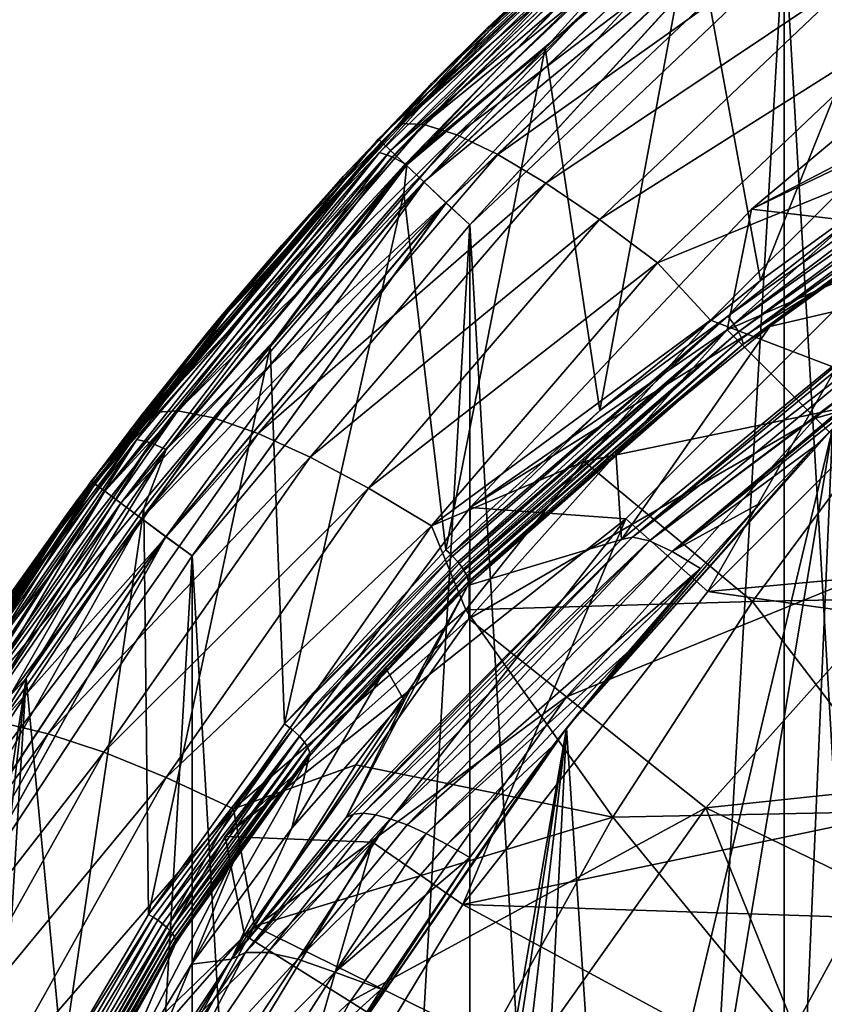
# Model space of a CAD drawing. Header units: metres. Extents: x -24 to 24, y -238 to 25.
# Tile 444 of 477: x -20.11 to -14.98, y 11.29 to 17.57. Entities that reach past the tile are written whole.
import ezdxf

# ---------------------------------------------------------------- set-up
doc = ezdxf.new("R2010")
doc.units = ezdxf.units.M
doc.layers.add('solid_10441023_001', color=7, linetype='CONTINUOUS')

msp = doc.modelspace()

# ---------------------------------------------------------------- linework, layer by layer
at = {"layer": 'solid_10441023_001'}
for points in [[(-15.815245, 18.263397, 55.216362), (-13.818871, 19.833706, 55.948608), (-15.383565, 15.909927, 54.118919)], [(-13.818871, 19.833706, 55.948608), (-14.324972, 16.680037, 54.478027), (-15.383565, 15.909927, 54.118919)], [(-13.021141, 19.802523, 43.900002), (-15.232268, 18.156761, 43.900002), (-13.021141, -19.802523, 43.900002)], [(-15.232268, -18.156761, -103.199997), (-15.232268, 18.156761, -103.199997), (-13.021141, 19.802523, -103.199997)], [(-13.021141, -19.802523, -103.199997), (-15.232268, -18.156761, -103.199997), (-13.021141, 19.802523, -103.199997)], [(-17.820654, 16.81292, -102.400002), (-17.820654, 16.81292, 43.099998), (-15.748297, 18.768089, 43.099998)], [(-15.730913, 18.747374, 43.306248), (-15.748297, 18.768089, 43.099998), (-17.820654, 16.81292, 43.099998)], [(-15.748297, 18.768089, -102.400002), (-17.820654, 16.81292, -102.400002), (-15.748297, 18.768089, 43.099998)], [(-17.800827, 16.794214, -102.607056), (-17.820654, 16.81292, -102.400002), (-15.748297, 18.768089, -102.400002)], [(-17.800983, 16.794363, 43.306248), (-15.730913, 18.747374, 43.306248), (-17.820654, 16.81292, 43.099998)], [(-15.679605, 18.686226, 43.499454), (-15.730913, 18.747374, 43.306248), (-17.800983, 16.794363, 43.306248)], [(-15.730775, 18.747208, -102.607056), (-17.800827, 16.794214, -102.607056), (-15.748297, 18.768089, -102.400002)], [(-17.742619, 16.739298, -102.800179), (-17.800827, 16.794214, -102.607056), (-15.730775, 18.747208, -102.607056)], [(-15.679336, 18.685904, -102.800179), (-17.742619, 16.739298, -102.800179), (-15.730775, 18.747208, -102.607056)], [(-17.742924, 16.739584, 43.499454), (-15.679605, 18.686226, 43.499454), (-17.800983, 16.794363, 43.306248)], [(-15.597873, 18.58882, 43.66539), (-15.679605, 18.686226, 43.499454), (-17.742924, 16.739584, 43.499454)], [(-17.650005, 16.65192, -102.965981), (-17.742619, 16.739298, -102.800179), (-15.679336, 18.685904, -102.800179)], [(-15.597491, 18.588367, -102.965981), (-17.650005, 16.65192, -102.965981), (-15.679336, 18.685904, -102.800179)], [(-15.918024, 18.593761, 67.254555), (-17.480612, 17.166193, 67.200172), (-17.68478, 16.911398, 67.712059)], [(-15.918024, 18.593761, 67.254555), (-17.68478, 16.911398, 67.712059), (-15.778736, 18.573179, 67.771088)], [(-15.918024, 18.593761, 67.254555), (-16.468525, 18.139395, 66.969887), (-17.480612, 17.166193, 67.200172)], [(-17.650434, 16.652327, 43.66539), (-15.597873, 18.58882, 43.66539), (-17.742924, 16.739584, 43.499454)], [(-17.68478, 16.911398, 67.712059), (-17.530777, 16.905394, 68.22477), (-15.778736, 18.573179, 67.771088)], [(-15.491298, 18.461809, 43.792717), (-15.597873, 18.58882, 43.66539), (-17.650434, 16.652327, 43.66539)], [(-17.529308, 16.53805, -103.093132), (-17.650005, 16.65192, -102.965981), (-15.597491, 18.588367, -102.965981)], [(-15.778736, 18.573179, 67.771088), (-17.530777, 16.905394, 68.22477), (-15.588218, 18.486603, 68.26387)], [(-15.490831, 18.461254, -103.093132), (-17.529308, 16.53805, -103.093132), (-15.597491, 18.588367, -102.965981)], [(-17.530777, 16.905394, 68.22477), (-17.320013, 16.838633, 68.712364), (-15.588218, 18.486603, 68.26387)], [(-15.588218, 18.486603, 68.26387), (-17.320013, 16.838633, 68.712364), (-15.351481, 18.336309, 68.719933)], [(-17.813915, 16.727669, 54.655491), (-17.02866, 17.597118, 55.176968), (-16.075886, 18.413877, 55.441784)], [(-17.813915, 16.727669, 54.655491), (-16.075886, 18.413877, 55.441784), (-17.731581, 16.698126, 54.554108)], [(-16.075886, 18.413877, 55.441784), (-16.000864, 18.377243, 55.337093), (-17.731581, 16.698126, 54.554108)], [(-17.529837, 16.538548, 43.792717), (-15.491298, 18.461809, 43.792717), (-17.650434, 16.652327, 43.66539)], [(-15.367159, 18.313868, 43.872742), (-15.491298, 18.461809, 43.792717), (-17.529837, 16.538548, 43.792717)], [(-17.388773, 16.405462, -103.172958), (-17.529308, 16.53805, -103.093132), (-15.490831, 18.461254, -103.093132)], [(-15.366639, 18.313248, -103.172958), (-17.388773, 16.405462, -103.172958), (-15.490831, 18.461254, -103.093132)], [(-16.468525, 18.139395, 66.969887), (-16.166582, 18.40901, 55.660763), (-17.1271, 17.518917, 55.254177)], [(-17.02866, 17.597118, 55.176968), (-17.1271, 17.518917, 55.254177), (-16.166582, 18.40901, 55.660763)], [(-17.731581, 16.698126, 54.554108), (-16.000864, 18.377243, 55.337093), (-17.639585, 16.647421, 54.478786)], [(-16.000864, 18.377243, 55.337093), (-15.917044, 18.318613, 55.258076), (-17.639585, 16.647421, 54.478786)], [(-17.639585, 16.647421, 54.478786), (-15.917044, 18.318613, 55.258076), (-16.757257, 17.392523, 54.810268)], [(-17.389362, 16.406017, 43.872742), (-15.367159, 18.313868, 43.872742), (-17.529837, 16.538548, 43.792717)], [(-17.389362, 16.406017, 43.872742), (-17.23736, 16.265406, 43.900002), (-15.367159, 18.313868, 43.872742)], [(-15.366639, 18.313248, -103.172958), (-17.23736, 16.265406, -103.199997), (-17.388773, 16.405462, -103.172958)], [(-17.320013, 16.838633, 68.712364), (-17.058037, 16.71287, 69.16201), (-15.351481, 18.336309, 68.719933)], [(-15.367159, 18.313868, 43.872742), (-17.23736, 16.265406, 43.900002), (-15.232268, 18.156761, 43.900002)], [(-15.366639, 18.313248, -103.172958), (-15.232268, 18.156761, -103.199997), (-17.23736, 16.265406, -103.199997)], [(-15.351481, 18.336309, 68.719933), (-17.058037, 16.71287, 69.16201), (-15.074759, 18.126255, 69.127274)], [(-15.917044, 18.318613, 55.258076), (-15.815245, 18.263397, 55.216362), (-16.757257, 17.392523, 54.810268)], [(-16.757257, 17.392523, 54.810268), (-15.815245, 18.263397, 55.216362), (-16.407341, 15.080591, 53.732197)], [(-15.815245, 18.263397, 55.216362), (-15.383565, 15.909927, 54.118919), (-16.407341, 15.080591, 53.732197)], [(-15.232268, 18.156761, 43.900002), (-17.23736, 16.265406, 43.900002), (-15.232268, -18.156761, 43.900002)], [(-17.23736, -16.265406, -103.199997), (-17.23736, 16.265406, -103.199997), (-15.232268, 18.156761, -103.199997)], [(-15.232268, -18.156761, -103.199997), (-17.23736, -16.265406, -103.199997), (-15.232268, 18.156761, -103.199997)], [(-15.232268, 18.156761, 43.900002), (-15.232268, -18.156761, 43.900002), (-13.021141, -19.802523, 43.900002)], [(-17.480612, 17.166193, 67.200172), (-16.468525, 18.139395, 66.969887), (-17.1271, 17.518917, 55.254177)], [(-17.058037, 16.71287, 69.16201), (-16.751745, 16.531414, 69.561867), (-15.074759, 18.126255, 69.127274)], [(-15.074759, 18.126255, 69.127274), (-16.751745, 16.531414, 69.561867), (-14.765334, 17.861969, 69.475174)], [(-12.327032, 17.858728, 44.299999), (-15.440421, 16.365923, 44.299999), (-13.436006, 18.047819, 44.299999)], [(-13.751258, 17.243532, 47.532578), (-13.436006, 18.047819, 44.299999), (-15.440421, 16.365923, 44.299999)], [(-16.751745, 16.531414, 69.561867), (-16.409201, 16.299046, 69.901413), (-14.765334, 17.861969, 69.475174)], [(-14.765334, 17.861969, 69.475174), (-16.409201, 16.299046, 69.901413), (-14.43135, 17.550406, 69.754471)], [(-12.327032, 17.858728, 44.299999), (-14.389836, 16.242613, 44.299999), (-15.440421, 16.365923, 44.299999)], [(-17.02866, 17.597118, 55.176968), (-18.78826, 15.698221, 54.2915), (-17.1271, 17.518917, 55.254177)], [(-17.813915, 16.727669, 54.655491), (-18.78826, 15.698221, 54.2915), (-17.02866, 17.597118, 55.176968)], [(-16.409201, 16.299046, 69.901413), (-16.039413, 16.021877, 70.171715), (-14.43135, 17.550406, 69.754471)], [(-14.43135, 17.550406, 69.754471), (-16.039413, 16.021877, 70.171715), (-14.847742, 16.50972, 70.146294)], [(-18.78826, 15.698221, 54.2915), (-18.044304, 16.57266, 54.82193), (-17.1271, 17.518917, 55.254177)], [(-17.480612, 17.166193, 67.200172), (-17.1271, 17.518917, 55.254177), (-18.044304, 16.57266, 54.82193)], [(-17.65716, 16.466307, 54.378365), (-16.757257, 17.392523, 54.810268), (-17.390879, 14.192487, 53.318066)], [(-17.639585, 16.647421, 54.478786), (-16.757257, 17.392523, 54.810268), (-17.65716, 16.466307, 54.378365)], [(-16.757257, 17.392523, 54.810268), (-16.407341, 15.080591, 53.732197), (-17.390879, 14.192487, 53.318066)], [(-15.595456, 15.595456, 47.532578), (-13.751258, 17.243532, 47.532578), (-15.440421, 16.365923, 44.299999)], [(-13.254932, 16.621159, 50.707111), (-13.751258, 17.243532, 47.532578), (-15.595456, 15.595456, 47.532578)], [(-18.437105, 16.134533, 67.444313), (-17.480612, 17.166193, 67.200172), (-18.044304, 16.57266, 54.82193)], [(-17.68478, 16.911398, 67.712059), (-17.480612, 17.166193, 67.200172), (-18.437105, 16.134533, 67.444313)], [(-13.675806, 17.046766, 54.657784), (-15.591973, 15.683715, 54.020756), (-14.324972, 16.680037, 54.478027)], [(-15.552412, 15.631379, 54.025249), (-15.591973, 15.683715, 54.020756), (-13.675806, 17.046766, 54.657784)], [(-13.641173, 16.991053, 54.662338), (-15.552412, 15.631379, 54.025249), (-13.675806, 17.046766, 54.657784)], [(-15.523048, 15.583546, 54.047863), (-15.552412, 15.631379, 54.025249), (-13.641173, 16.991053, 54.662338)], [(-13.615774, 16.941101, 54.685173), (-15.523048, 15.583546, 54.047863), (-13.641173, 16.991053, 54.662338)], [(-17.68478, 16.911398, 67.712059), (-18.437105, 16.134533, 67.444313), (-19.334446, 15.047565, 67.701576)], [(-17.68478, 16.911398, 67.712059), (-19.334446, 15.047565, 67.701576), (-19.267149, 15.068878, 68.212852)], [(-17.68478, 16.911398, 67.712059), (-19.267149, 15.068878, 68.212852), (-17.530777, 16.905394, 68.22477)], [(-19.267149, 15.068878, 68.212852), (-19.100252, 15.078667, 68.721451), (-17.530777, 16.905394, 68.22477)], [(-17.530777, 16.905394, 68.22477), (-19.100252, 15.078667, 68.721451), (-17.320013, 16.838633, 68.712364)], [(-15.502773, 15.540415, 54.08514), (-15.523048, 15.583546, 54.047863), (-13.615774, 16.941101, 54.685173)], [(-13.598578, 16.896948, 54.722794), (-15.502773, 15.540415, 54.08514), (-13.615774, 16.941101, 54.685173)], [(-13.598578, 16.896948, 54.722794), (-15.493869, 15.503945, 54.139099), (-15.502773, 15.540415, 54.08514)], [(-13.598578, 16.896948, 54.722794), (-13.591621, 16.86079, 54.777252), (-15.493869, 15.503945, 54.139099)], [(-19.100252, 15.078667, 68.721451), (-18.871681, 15.033383, 69.203461), (-17.320013, 16.838633, 68.712364)], [(-17.320013, 16.838633, 68.712364), (-18.871681, 15.033383, 69.203461), (-17.058037, 16.71287, 69.16201)], [(-15.323525, 15.617579, 54.269733), (-15.493869, 15.503945, 54.139099), (-13.591621, 16.86079, 54.777252)], [(-14.30877, 16.36203, 54.61972), (-15.323525, 15.617579, 54.269733), (-13.591621, 16.86079, 54.777252)], [(-19.652018, 14.630385, -102.400002), (-19.652018, 14.630385, 43.099998), (-17.820654, 16.81292, 43.099998)], [(-17.800983, 16.794363, 43.306248), (-17.820654, 16.81292, 43.099998), (-19.652018, 14.630385, 43.099998)], [(-17.820654, 16.81292, -102.400002), (-19.652018, 14.630385, -102.400002), (-17.820654, 16.81292, 43.099998)], [(-19.630154, 14.614107, -102.607056), (-19.652018, 14.630385, -102.400002), (-17.820654, 16.81292, -102.400002)], [(-19.630327, 14.614237, 43.306248), (-17.800983, 16.794363, 43.306248), (-19.652018, 14.630385, 43.099998)], [(-17.742924, 16.739584, 43.499454), (-17.800983, 16.794363, 43.306248), (-19.630327, 14.614237, 43.306248)], [(-17.800827, 16.794214, -102.607056), (-19.630154, 14.614107, -102.607056), (-17.820654, 16.81292, -102.400002)], [(-19.565964, 14.566319, -102.800179), (-19.630154, 14.614107, -102.607056), (-17.800827, 16.794214, -102.607056)], [(-17.742619, 16.739298, -102.800179), (-19.565964, 14.566319, -102.800179), (-17.800827, 16.794214, -102.607056)], [(-19.566299, 14.566569, 43.499454), (-17.742924, 16.739584, 43.499454), (-19.630327, 14.614237, 43.306248)], [(-17.650434, 16.652327, 43.66539), (-17.742924, 16.739584, 43.499454), (-19.566299, 14.566569, 43.499454)], [(-19.463831, 14.490286, -102.965981), (-19.565964, 14.566319, -102.800179), (-17.742619, 16.739298, -102.800179)], [(-17.650005, 16.65192, -102.965981), (-19.463831, 14.490286, -102.965981), (-17.742619, 16.739298, -102.800179)], [(-19.361261, 14.895913, 53.801331), (-18.78826, 15.698221, 54.2915), (-17.813915, 16.727669, 54.655491)], [(-19.361261, 14.895913, 53.801331), (-17.813915, 16.727669, 54.655491), (-19.272596, 14.873861, 53.703442)], [(-17.813915, 16.727669, 54.655491), (-17.731581, 16.698126, 54.554108), (-19.272596, 14.873861, 53.703442)], [(-18.871681, 15.033383, 69.203461), (-18.58745, 14.934219, 69.646187), (-17.058037, 16.71287, 69.16201)], [(-17.058037, 16.71287, 69.16201), (-18.58745, 14.934219, 69.646187), (-16.751745, 16.531414, 69.561867)], [(-19.464306, 14.49064, 43.66539), (-17.650434, 16.652327, 43.66539), (-19.566299, 14.566569, 43.499454)], [(-17.529837, 16.538548, 43.792717), (-17.650434, 16.652327, 43.66539), (-19.464306, 14.49064, 43.66539)], [(-19.330732, 14.391197, -103.093132), (-19.463831, 14.490286, -102.965981), (-17.650005, 16.65192, -102.965981)], [(-17.529308, 16.53805, -103.093132), (-19.330732, 14.391197, -103.093132), (-17.650005, 16.65192, -102.965981)], [(-19.272596, 14.873861, 53.703442), (-17.731581, 16.698126, 54.554108), (-19.173531, 14.831524, 53.632019)], [(-17.731581, 16.698126, 54.554108), (-17.639585, 16.647421, 54.478786), (-19.173531, 14.831524, 53.632019)], [(-19.173531, 14.831524, 53.632019), (-17.639585, 16.647421, 54.478786), (-18.511276, 15.486526, 53.921486)], [(-17.639585, 16.647421, 54.478786), (-17.65716, 16.466307, 54.378365), (-18.511276, 15.486526, 53.921486)], [(-15.591973, 15.683715, 54.020756), (-15.383565, 15.909927, 54.118919), (-14.324972, 16.680037, 54.478027)], [(-15.032568, 15.032568, 50.707111), (-13.254932, 16.621159, 50.707111), (-15.595456, 15.595456, 47.532578)], [(-15.032568, 15.032568, 50.707111), (-12.545953, 15.732128, 53.776043), (-13.254932, 16.621159, 50.707111)], [(-19.331314, 14.39163, 43.792717), (-17.529837, 16.538548, 43.792717), (-19.464306, 14.49064, 43.66539)], [(-17.389362, 16.406017, 43.872742), (-17.529837, 16.538548, 43.792717), (-19.331314, 14.39163, 43.792717)], [(-19.175755, 14.27582, -103.172958), (-19.330732, 14.391197, -103.093132), (-17.529308, 16.53805, -103.093132)], [(-17.388773, 16.405462, -103.172958), (-19.175755, 14.27582, -103.172958), (-17.529308, 16.53805, -103.093132)], [(-18.437105, 16.134533, 67.444313), (-18.044304, 16.57266, 54.82193), (-18.825035, 15.680181, 54.414261)], [(-18.78826, 15.698221, 54.2915), (-18.825035, 15.680181, 54.414261), (-18.044304, 16.57266, 54.82193)], [(-18.58745, 14.934219, 69.646187), (-18.255041, 14.783786, 70.037971), (-16.751745, 16.531414, 69.561867)], [(-16.751745, 16.531414, 69.561867), (-18.255041, 14.783786, 70.037971), (-16.409201, 16.299046, 69.901413)], [(-18.511276, 15.486526, 53.921486), (-17.65716, 16.466307, 54.378365), (-18.418835, 13.083087, 52.800743)], [(-17.65716, 16.466307, 54.378365), (-17.390879, 14.192487, 53.318066), (-18.418835, 13.083087, 52.800743)], [(-16.039413, 16.021877, 70.171715), (-15.700906, 15.65654, 70.379433), (-14.847742, 16.50972, 70.146294)], [(-14.847742, 16.50972, 70.146294), (-15.700906, 15.65654, 70.379433), (-14.45276, 15.181903, 70.657684)], [(-19.176403, 14.276303, 43.872742), (-17.389362, 16.406017, 43.872742), (-19.331314, 14.39163, 43.792717)], [(-19.176403, 14.276303, 43.872742), (-19.009293, 14.154038, 43.900002), (-17.389362, 16.406017, 43.872742)], [(-17.388773, 16.405462, -103.172958), (-19.009293, 14.154038, -103.199997), (-19.175755, 14.27582, -103.172958)], [(-17.389362, 16.406017, 43.872742), (-19.009293, 14.154038, 43.900002), (-17.23736, 16.265406, 43.900002)], [(-17.388773, 16.405462, -103.172958), (-17.23736, 16.265406, -103.199997), (-19.009293, 14.154038, -103.199997)], [(-14.389836, 16.242613, 44.299999), (-17.236038, 14.462675, 44.299999), (-15.440421, 16.365923, 44.299999)], [(-15.595456, 15.595456, 47.532578), (-15.440421, 16.365923, 44.299999), (-17.236038, 14.462675, 44.299999)], [(-14.331697, 15.849142, 66.158562), (-15.323525, 15.617579, 54.269733), (-14.30877, 16.36203, 54.61972)], [(-18.255041, 14.783786, 70.037971), (-17.883204, 14.586041, 70.368523), (-16.409201, 16.299046, 69.901413)], [(-16.409201, 16.299046, 69.901413), (-17.883204, 14.586041, 70.368523), (-16.039413, 16.021877, 70.171715)], [(-17.23736, 16.265406, 43.900002), (-19.009293, 14.154038, 43.900002), (-17.23736, -16.265406, 43.900002)], [(-19.009293, -14.154038, -103.199997), (-19.009293, 14.154038, -103.199997), (-17.23736, 16.265406, -103.199997)], [(-17.23736, -16.265406, -103.199997), (-19.009293, -14.154038, -103.199997), (-17.23736, 16.265406, -103.199997)], [(-17.23736, 16.265406, 43.900002), (-17.23736, -16.265406, 43.900002), (-15.232268, -18.156761, 43.900002)], [(-14.389836, 16.242613, 44.299999), (-16.242767, 14.38966, 44.299999), (-17.236038, 14.462675, 44.299999)], [(-15.718806, 13.925477, 45), (-16.242767, 14.38966, 44.299999), (-14.389836, 16.242613, 44.299999)], [(-15.718806, 13.925477, 45), (-14.389836, 16.242613, 44.299999), (-13.925648, 15.718657, 45)], [(-19.334446, 15.047565, 67.701576), (-18.437105, 16.134533, 67.444313), (-18.914577, 15.572051, 54.364868)], [(-18.437105, 16.134533, 67.444313), (-18.825035, 15.680181, 54.414261), (-18.914577, 15.572051, 54.364868)], [(-17.883204, 14.586041, 70.368523), (-17.481724, 14.346191, 70.62912), (-16.039413, 16.021877, 70.171715)], [(-16.039413, 16.021877, 70.171715), (-17.481724, 14.346191, 70.62912), (-15.700906, 15.65654, 70.379433)], [(-15.591973, 15.683715, 54.020756), (-16.407341, 15.080591, 53.732197), (-15.383565, 15.909927, 54.118919)], [(-14.331697, 15.849142, 66.158562), (-16.270002, 14.258893, 66.541168), (-15.323525, 15.617579, 54.269733)], [(-16.198709, 14.273281, 66.88678), (-16.270002, 14.258893, 66.541168), (-14.331697, 15.849142, 66.158562)], [(-14.273926, 15.853492, 66.467285), (-14.190636, 15.82442, 66.780022), (-16.198709, 14.273281, 66.88678)], [(-14.273926, 15.853492, 66.467285), (-16.198709, 14.273281, 66.88678), (-14.331697, 15.849142, 66.158562)], [(-14.190636, 15.82442, 66.780022), (-16.090761, 14.24872, 67.236649), (-16.198709, 14.273281, 66.88678)], [(-14.190636, 15.82442, 66.780022), (-14.078736, 15.762043, 67.087463), (-16.090761, 14.24872, 67.236649)], [(-16.090761, 14.24872, 67.236649), (-14.078736, 15.762043, 67.087463), (-14.148461, 15.699486, 67.121727)], [(-9.21632, 14.522382, 45), (-15.718806, 13.925477, 45), (-13.925648, 15.718657, 45)], [(-15.032568, 15.032568, 50.707111), (-14.228506, 14.228506, 53.776043), (-12.545953, 15.732128, 53.776043)], [(-18.78826, 15.698221, 54.2915), (-20.321945, 13.645717, 53.3344), (-20.15761, 13.925109, 53.595879)], [(-19.361261, 14.895913, 53.801331), (-20.321945, 13.645717, 53.3344), (-18.78826, 15.698221, 54.2915)], [(-18.78826, 15.698221, 54.2915), (-20.15761, 13.925109, 53.595879), (-18.825035, 15.680181, 54.414261)], [(-20.15761, 13.925109, 53.595879), (-18.914577, 15.572051, 54.364868), (-18.825035, 15.680181, 54.414261)], [(-17.481724, 14.346191, 70.62912), (-16.506861, 14.755158, 70.625748), (-15.700906, 15.65654, 70.379433)], [(-15.591973, 15.683715, 54.020756), (-17.346857, 14.151926, 53.30946), (-17.358412, 14.163689, 53.310329)], [(-15.591973, 15.683715, 54.020756), (-17.358412, 14.163689, 53.310329), (-16.407341, 15.080591, 53.732197)], [(-15.591973, 15.683715, 54.020756), (-17.313931, 14.114854, 53.31459), (-17.346857, 14.151926, 53.30946)], [(-15.552412, 15.631379, 54.025249), (-17.313931, 14.114854, 53.31459), (-15.591973, 15.683715, 54.020756)], [(-15.700906, 15.65654, 70.379433), (-16.506861, 14.755158, 70.625748), (-14.45276, 15.181903, 70.657684)], [(-16.090761, 14.24872, 67.236649), (-14.148461, 15.699486, 67.121727), (-15.946205, 14.181977, 67.578827)], [(-15.946205, 14.181977, 67.578827), (-14.148461, 15.699486, 67.121727), (-14.412189, 15.457736, 67.250069)], [(-15.552412, 15.631379, 54.025249), (-17.306036, 14.104964, 53.31797), (-17.313931, 14.114854, 53.31459)], [(-15.552412, 15.631379, 54.025249), (-17.289072, 14.081932, 53.329044), (-17.306036, 14.104964, 53.31797)], [(-15.552412, 15.631379, 54.025249), (-17.280481, 14.069132, 53.337093), (-17.289072, 14.081932, 53.329044)], [(-15.523048, 15.583546, 54.047863), (-17.280481, 14.069132, 53.337093), (-15.552412, 15.631379, 54.025249)], [(-15.523048, 15.583546, 54.047863), (-17.2747, 14.059978, 53.34367), (-17.280481, 14.069132, 53.337093)], [(-15.523048, 15.583546, 54.047863), (-17.2628, 14.039039, 53.361694), (-17.2747, 14.059978, 53.34367)], [(-15.523048, 15.583546, 54.047863), (-17.257105, 14.027291, 53.374023), (-17.2628, 14.039039, 53.361694)], [(-15.502773, 15.540415, 54.08514), (-17.257105, 14.027291, 53.374023), (-15.523048, 15.583546, 54.047863)], [(-17.243532, 13.751258, 47.532578), (-15.595456, 15.595456, 47.532578), (-17.236038, 14.462675, 44.299999)], [(-15.032568, 15.032568, 50.707111), (-15.595456, 15.595456, 47.532578), (-17.243532, 13.751258, 47.532578)], [(-15.323525, 15.617579, 54.269733), (-16.305283, 14.818269, 53.89397), (-15.493869, 15.503945, 54.139099)], [(-16.270002, 14.258893, 66.541168), (-16.305283, 14.818269, 53.89397), (-15.323525, 15.617579, 54.269733)], [(-20.15761, 13.925109, 53.595879), (-19.734287, 14.519224, 53.883938), (-18.914577, 15.572051, 54.364868)], [(-19.334446, 15.047565, 67.701576), (-18.914577, 15.572051, 54.364868), (-19.734287, 14.519224, 53.883938)], [(-15.502773, 15.540415, 54.08514), (-17.253708, 14.01925, 53.383595), (-17.257105, 14.027291, 53.374023)], [(-15.502773, 15.540415, 54.08514), (-17.246006, 13.9905, 53.427853), (-17.253708, 14.01925, 53.383595)], [(-15.502773, 15.540415, 54.08514), (-15.493869, 15.503945, 54.139099), (-17.246006, 13.9905, 53.427853)], [(-19.316133, 14.455158, 53.440552), (-18.511276, 15.486526, 53.921486), (-19.286741, 11.86544, 52.232944)], [(-19.173531, 14.831524, 53.632019), (-18.511276, 15.486526, 53.921486), (-19.316133, 14.455158, 53.440552)], [(-18.511276, 15.486526, 53.921486), (-18.418835, 13.083087, 52.800743), (-19.286741, 11.86544, 52.232944)], [(-15.493869, 15.503945, 54.139099), (-17.250895, 13.96521, 53.492649), (-17.245644, 13.985887, 53.436932)], [(-16.305283, 14.818269, 53.89397), (-17.250895, 13.96521, 53.492649), (-15.493869, 15.503945, 54.139099)], [(-15.493869, 15.503945, 54.139099), (-17.245644, 13.985887, 53.436932), (-17.246006, 13.9905, 53.427853)], [(-15.946205, 14.181977, 67.578827), (-14.412189, 15.457736, 67.250069), (-14.704155, 15.180271, 67.390526)], [(-16.506861, 14.755158, 70.625748), (-15.433858, 13.863095, 71.038071), (-14.45276, 15.181903, 70.657684)], [(-15.946205, 14.181977, 67.578827), (-14.704155, 15.180271, 67.390526), (-15.027385, 14.860368, 67.545128)], [(-14.45276, 15.181903, 70.657684), (-15.433858, 13.863095, 71.038071), (-13.539456, 13.900998, 71.184502)], [(-15.027385, 14.860368, 67.545128), (-14.704155, 15.180271, 67.390526), (-14.924431, 14.963761, 56.700001)], [(-20.651705, 13.086217, 68.751976), (-20.473755, 13.112765, 69.25621), (-19.100252, 15.078667, 68.721451)], [(-19.267149, 15.068878, 68.212852), (-20.651705, 13.086217, 68.751976), (-19.100252, 15.078667, 68.721451)], [(-19.100252, 15.078667, 68.721451), (-20.473755, 13.112765, 69.25621), (-18.871681, 15.033383, 69.203461)], [(-16.407341, 15.080591, 53.732197), (-17.358412, 14.163689, 53.310329), (-17.390879, 14.192487, 53.318066)], [(-19.267149, 15.068878, 68.212852), (-19.808533, 14.417768, 67.850662), (-20.651705, 13.086217, 68.751976)], [(-20.473755, 13.112765, 69.25621), (-20.229856, 13.090312, 69.732277), (-18.871681, 15.033383, 69.203461)], [(-18.871681, 15.033383, 69.203461), (-20.229856, 13.090312, 69.732277), (-18.58745, 14.934219, 69.646187)], [(-19.267149, 15.068878, 68.212852), (-19.334446, 15.047565, 67.701576), (-19.808533, 14.417768, 67.850662)], [(-19.808533, 14.417768, 67.850662), (-19.334446, 15.047565, 67.701576), (-19.734287, 14.519224, 53.883938)], [(-16.621159, 13.254932, 50.707111), (-15.032568, 15.032568, 50.707111), (-17.243532, 13.751258, 47.532578)], [(-16.621159, 13.254932, 50.707111), (-14.228506, 14.228506, 53.776043), (-15.032568, 15.032568, 50.707111)], [(-16.620188, 13.054582, 56.700001), (-14.924431, 14.963761, 56.700001), (-16.351116, 8.989083, 56.700001)], [(-15.027385, 14.860368, 67.545128), (-14.924431, 14.963761, 56.700001), (-16.620188, 13.054582, 56.700001)], [(-14.924431, 14.963761, 56.700001), (-15.754403, 9.99807, 56.700001), (-16.351116, 8.989083, 56.700001)], [(-14.924431, 14.963761, 56.700001), (-15.095548, 10.967545, 56.700001), (-15.754403, 9.99807, 56.700001)], [(-14.924431, 14.963761, 56.700001), (-14.37709, 11.893777, 56.700001), (-15.095548, 10.967545, 56.700001)], [(-20.709023, 12.939507, 52.889042), (-20.321945, 13.645717, 53.3344), (-19.361261, 14.895913, 53.801331)], [(-20.709023, 12.939507, 52.889042), (-19.361261, 14.895913, 53.801331), (-20.614988, 12.925242, 52.794785)], [(-19.361261, 14.895913, 53.801331), (-19.272596, 14.873861, 53.703442), (-20.614988, 12.925242, 52.794785)], [(-20.229856, 13.090312, 69.732277), (-19.926432, 13.019447, 70.167633), (-18.58745, 14.934219, 69.646187)], [(-18.58745, 14.934219, 69.646187), (-19.926432, 13.019447, 70.167633), (-18.255041, 14.783786, 70.037971)], [(-20.614988, 12.925242, 52.794785), (-19.272596, 14.873861, 53.703442), (-20.509926, 12.891608, 52.727421)], [(-19.272596, 14.873861, 53.703442), (-19.173531, 14.831524, 53.632019), (-20.509926, 12.891608, 52.727421)], [(-20.509926, 12.891608, 52.727421), (-19.173531, 14.831524, 53.632019), (-20.068005, 13.374698, 52.936726)], [(-19.173531, 14.831524, 53.632019), (-19.316133, 14.455158, 53.440552), (-20.068005, 13.374698, 52.936726)], [(-15.385281, 14.489511, 67.716362), (-15.027385, 14.860368, 67.545128), (-16.620188, 13.054582, 56.700001)], [(-15.946205, 14.181977, 67.578827), (-15.027385, 14.860368, 67.545128), (-15.385281, 14.489511, 67.716362)], [(-19.926432, 13.019447, 70.167633), (-19.571466, 12.902036, 70.550835), (-18.255041, 14.783786, 70.037971)], [(-18.255041, 14.783786, 70.037971), (-19.571466, 12.902036, 70.550835), (-17.883204, 14.586041, 70.368523)], [(-16.270002, 14.258893, 66.541168), (-17.250895, 13.96521, 53.492649), (-16.305283, 14.818269, 53.89397)], [(-17.481724, 14.346191, 70.62912), (-17.262081, 13.808829, 70.884384), (-16.506861, 14.755158, 70.625748)], [(-16.506861, 14.755158, 70.625748), (-17.262081, 13.808829, 70.884384), (-15.433858, 13.863095, 71.038071)], [(-21.217623, 12.25, -102.400002), (-21.217623, 12.25, 43.099998), (-19.652018, 14.630385, 43.099998)], [(-19.630327, 14.614237, 43.306248), (-19.652018, 14.630385, 43.099998), (-21.217623, 12.25, 43.099998)], [(-19.652018, 14.630385, -102.400002), (-21.217623, 12.25, -102.400002), (-19.652018, 14.630385, 43.099998)], [(-21.194016, 12.23637, -102.607056), (-21.217623, 12.25, -102.400002), (-19.652018, 14.630385, -102.400002)], [(-21.194202, 12.236479, 43.306248), (-19.630327, 14.614237, 43.306248), (-21.217623, 12.25, 43.099998)], [(-19.566299, 14.566569, 43.499454), (-19.630327, 14.614237, 43.306248), (-21.194202, 12.236479, 43.306248)], [(-19.630154, 14.614107, -102.607056), (-21.194016, 12.23637, -102.607056), (-19.652018, 14.630385, -102.400002)], [(-21.124712, 12.196358, -102.800179), (-21.194016, 12.23637, -102.607056), (-19.630154, 14.614107, -102.607056)], [(-19.565964, 14.566319, -102.800179), (-21.124712, 12.196358, -102.800179), (-19.630154, 14.614107, -102.607056)], [(-19.571466, 12.902036, 70.550835), (-19.174301, 12.741168, 70.87178), (-17.883204, 14.586041, 70.368523)], [(-17.883204, 14.586041, 70.368523), (-19.174301, 12.741168, 70.87178), (-17.481724, 14.346191, 70.62912)], [(-21.125074, 12.196568, 43.499454), (-19.566299, 14.566569, 43.499454), (-21.194202, 12.236479, 43.306248)], [(-19.464306, 14.49064, 43.66539), (-19.566299, 14.566569, 43.499454), (-21.125074, 12.196568, 43.499454)], [(-21.014444, 12.132694, -102.965981), (-21.124712, 12.196358, -102.800179), (-19.565964, 14.566319, -102.800179)], [(-19.463831, 14.490286, -102.965981), (-21.014444, 12.132694, -102.965981), (-19.565964, 14.566319, -102.800179)], [(-19.808533, 14.417768, 67.850662), (-19.734287, 14.519224, 53.883938), (-20.499834, 13.416661, 53.380306)], [(-20.15761, 13.925109, 53.595879), (-20.499834, 13.416661, 53.380306), (-19.734287, 14.519224, 53.883938)], [(-9.21632, 14.522382, 45), (-10.963872, 13.252685, 45), (-15.718806, 13.925477, 45)], [(-21.014956, 12.132991, 43.66539), (-19.464306, 14.49064, 43.66539), (-21.125074, 12.196568, 43.499454)], [(-19.331314, 14.39163, 43.792717), (-19.464306, 14.49064, 43.66539), (-21.014956, 12.132991, 43.66539)], [(-20.870741, 12.049727, -103.093132), (-21.014444, 12.132694, -102.965981), (-19.463831, 14.490286, -102.965981)], [(-19.330732, 14.391197, -103.093132), (-20.870741, 12.049727, -103.093132), (-19.463831, 14.490286, -102.965981)], [(-20.068005, 13.374698, 52.936726), (-19.316133, 14.455158, 53.440552), (-19.834587, 10.933521, 51.798386)], [(-19.316133, 14.455158, 53.440552), (-19.286741, 11.86544, 52.232944), (-19.834587, 10.933521, 51.798386)], [(-16.242767, 14.38966, 44.299999), (-18.79851, 12.3639, 44.299999), (-17.236038, 14.462675, 44.299999)], [(-17.243532, 13.751258, 47.532578), (-17.236038, 14.462675, 44.299999), (-18.79851, 12.3639, 44.299999)], [(-15.766705, 14.073516, 67.900139), (-15.385281, 14.489511, 67.716362), (-16.620188, 13.054582, 56.700001)], [(-15.946205, 14.181977, 67.578827), (-15.385281, 14.489511, 67.716362), (-15.766705, 14.073516, 67.900139)], [(-21.084784, 12.475938, 68.378487), (-19.808533, 14.417768, 67.850662), (-20.169292, 13.908619, 67.971191)], [(-21.084784, 12.475938, 68.378487), (-20.651705, 13.086217, 68.751976), (-19.808533, 14.417768, 67.850662)], [(-20.871368, 12.050091, 43.792717), (-19.331314, 14.39163, 43.792717), (-21.014956, 12.132991, 43.66539)], [(-19.176403, 14.276303, 43.872742), (-19.331314, 14.39163, 43.792717), (-20.871368, 12.050091, 43.792717)], [(-20.703417, 11.953123, -103.172958), (-20.870741, 12.049727, -103.093132), (-19.330732, 14.391197, -103.093132)], [(-19.175755, 14.27582, -103.172958), (-20.703417, 11.953123, -103.172958), (-19.330732, 14.391197, -103.093132)], [(-20.169292, 13.908619, 67.971191), (-19.808533, 14.417768, 67.850662), (-20.499834, 13.416661, 53.380306)], [(-16.242767, 14.38966, 44.299999), (-17.858797, 12.326932, 44.299999), (-18.79851, 12.3639, 44.299999)], [(-17.282705, 11.929289, 45), (-17.858797, 12.326932, 44.299999), (-16.242767, 14.38966, 44.299999)], [(-17.282705, 11.929289, 45), (-16.242767, 14.38966, 44.299999), (-15.718806, 13.925477, 45)], [(-19.174301, 12.741168, 70.87178), (-18.74539, 12.541078, 71.122032), (-17.481724, 14.346191, 70.62912)], [(-17.481724, 14.346191, 70.62912), (-18.74539, 12.541078, 71.122032), (-17.262081, 13.808829, 70.884384)], [(-20.704117, 11.953527, 43.872742), (-19.176403, 14.276303, 43.872742), (-20.871368, 12.050091, 43.792717)], [(-20.704117, 11.953527, 43.872742), (-20.524097, 11.851219, 43.900002), (-19.176403, 14.276303, 43.872742)], [(-19.175755, 14.27582, -103.172958), (-20.524097, 11.851219, -103.199997), (-20.703417, 11.953123, -103.172958)], [(-19.176403, 14.276303, 43.872742), (-20.524097, 11.851219, 43.900002), (-19.009293, 14.154038, 43.900002)], [(-19.175755, 14.27582, -103.172958), (-19.009293, 14.154038, -103.199997), (-20.524097, 11.851219, -103.199997)], [(-16.270002, 14.258893, 66.541168), (-18.026072, 12.484126, 66.968109), (-17.250895, 13.96521, 53.492649)], [(-16.270002, 14.258893, 66.541168), (-17.980089, 12.505846, 67.201767), (-18.026072, 12.484126, 66.968109)], [(-16.198709, 14.273281, 66.88678), (-17.917524, 12.511977, 67.432632), (-17.980089, 12.505846, 67.201767)], [(-16.198709, 14.273281, 66.88678), (-17.980089, 12.505846, 67.201767), (-16.270002, 14.258893, 66.541168)], [(-16.198709, 14.273281, 66.88678), (-16.090761, 14.24872, 67.236649), (-17.917524, 12.511977, 67.432632)], [(-16.090761, 14.24872, 67.236649), (-17.838963, 12.50251, 67.65847), (-17.917524, 12.511977, 67.432632)], [(-16.090761, 14.24872, 67.236649), (-17.745144, 12.477534, 67.877144), (-17.838963, 12.50251, 67.65847)], [(-16.090761, 14.24872, 67.236649), (-15.946205, 14.181977, 67.578827), (-17.745144, 12.477534, 67.877144)], [(-16.621159, 13.254932, 50.707111), (-15.732128, 12.545953, 53.776043), (-14.228506, 14.228506, 53.776043)], [(-13.601912, 12.773042, 56.700001), (-14.228506, 14.228506, 53.776043), (-15.732128, 12.545953, 53.776043)], [(-19.009293, 14.154038, 43.900002), (-20.524097, 11.851219, 43.900002), (-19.009293, -14.154038, 43.900002)], [(-20.524097, -11.851219, -103.199997), (-20.524097, 11.851219, -103.199997), (-19.009293, 14.154038, -103.199997)], [(-19.009293, -14.154038, -103.199997), (-20.524097, -11.851219, -103.199997), (-19.009293, 14.154038, -103.199997)], [(-19.009293, 14.154038, 43.900002), (-19.009293, -14.154038, 43.900002), (-17.23736, -16.265406, 43.900002)], [(-18.418835, 13.083087, 52.800743), (-17.390879, 14.192487, 53.318066), (-17.358412, 14.163689, 53.310329)], [(-18.418835, 13.083087, 52.800743), (-17.358412, 14.163689, 53.310329), (-17.346857, 14.151926, 53.30946)], [(-18.367786, 13.044597, 52.794182), (-18.418835, 13.083087, 52.800743), (-17.346857, 14.151926, 53.30946)], [(-18.367786, 13.044597, 52.794182), (-17.346857, 14.151926, 53.30946), (-17.313931, 14.114854, 53.31459)], [(-15.946205, 14.181977, 67.578827), (-17.636944, 12.43729, 68.086647), (-17.745144, 12.477534, 67.877144)], [(-15.946205, 14.181977, 67.578827), (-15.766705, 14.073516, 67.900139), (-17.636944, 12.43729, 68.086647)], [(-18.367786, 13.044597, 52.794182), (-17.313931, 14.114854, 53.31459), (-17.306036, 14.104964, 53.31797)], [(-18.324314, 13.003782, 52.805824), (-18.367786, 13.044597, 52.794182), (-17.306036, 14.104964, 53.31797)], [(-18.324314, 13.003782, 52.805824), (-17.306036, 14.104964, 53.31797), (-17.289072, 14.081932, 53.329044)], [(-18.324314, 13.003782, 52.805824), (-17.289072, 14.081932, 53.329044), (-17.280481, 14.069132, 53.337093)], [(-18.324314, 13.003782, 52.805824), (-17.280481, 14.069132, 53.337093), (-17.2747, 14.059978, 53.34367)], [(-15.766705, 14.073516, 67.900139), (-17.515354, 12.382154, 68.28508), (-17.636944, 12.43729, 68.086647)], [(-15.781721, 14.056674, 67.907417), (-17.515354, 12.382154, 68.28508), (-15.766705, 14.073516, 67.900139)], [(-15.781721, 14.056674, 67.907417), (-15.766705, 14.073516, 67.900139), (-16.620188, 13.054582, 56.700001)], [(-18.292397, 12.966344, 52.830399), (-18.324314, 13.003782, 52.805824), (-17.2747, 14.059978, 53.34367)], [(-18.292397, 12.966344, 52.830399), (-17.2747, 14.059978, 53.34367), (-17.2628, 14.039039, 53.361694)], [(-18.292397, 12.966344, 52.830399), (-17.2628, 14.039039, 53.361694), (-17.257105, 14.027291, 53.374023)], [(-18.269911, 12.931058, 52.866821), (-18.292397, 12.966344, 52.830399), (-17.257105, 14.027291, 53.374023)], [(-18.269911, 12.931058, 52.866821), (-17.257105, 14.027291, 53.374023), (-17.253708, 14.01925, 53.383595)], [(-18.269911, 12.931058, 52.866821), (-17.253708, 14.01925, 53.383595), (-17.246006, 13.9905, 53.427853)], [(-16.220663, 13.5478, 68.122208), (-17.515354, 12.382154, 68.28508), (-15.781721, 14.056674, 67.907417)], [(-16.220663, 13.5478, 68.122208), (-15.781721, 14.056674, 67.907417), (-16.620188, 13.054582, 56.700001)], [(-18.258406, 12.898203, 52.917194), (-18.269911, 12.931058, 52.866821), (-17.246006, 13.9905, 53.427853)], [(-18.258406, 12.898203, 52.917194), (-17.246006, 13.9905, 53.427853), (-17.245644, 13.985887, 53.436932)], [(-18.258406, 12.898203, 52.917194), (-17.245644, 13.985887, 53.436932), (-17.250895, 13.96521, 53.492649)], [(-17.773195, 13.436818, 53.24287), (-18.258406, 12.898203, 52.917194), (-17.250895, 13.96521, 53.492649)], [(-18.026072, 12.484126, 66.968109), (-17.659054, 13.224662, 60.182137), (-17.250895, 13.96521, 53.492649)], [(-17.655134, 13.232156, 60.113972), (-17.773195, 13.436818, 53.24287), (-17.250895, 13.96521, 53.492649)], [(-17.655134, 13.232156, 60.113972), (-17.250895, 13.96521, 53.492649), (-17.659054, 13.224662, 60.182137)], [(-10.963872, 13.252685, 45), (-17.282705, 11.929289, 45), (-15.718806, 13.925477, 45)], [(-15.433858, 13.863095, 71.038071), (-14.410832, 12.525342, 71.589043), (-13.539456, 13.900998, 71.184502)], [(-17.262081, 13.808829, 70.884384), (-16.323874, 12.48615, 71.43145), (-15.433858, 13.863095, 71.038071)], [(-15.433858, 13.863095, 71.038071), (-16.323874, 12.48615, 71.43145), (-14.410832, 12.525342, 71.589043)], [(-18.74539, 12.541078, 71.122032), (-17.963951, 12.82031, 71.154602), (-17.262081, 13.808829, 70.884384)], [(-17.262081, 13.808829, 70.884384), (-17.963951, 12.82031, 71.154602), (-16.323874, 12.48615, 71.43145)], [(-18.674761, 11.73413, 47.532578), (-17.243532, 13.751258, 47.532578), (-18.79851, 12.3639, 44.299999)], [(-16.621159, 13.254932, 50.707111), (-17.243532, 13.751258, 47.532578), (-18.674761, 11.73413, 47.532578)], [(-16.220663, 13.5478, 68.122208), (-17.381475, 12.312624, 68.470657), (-17.515354, 12.382154, 68.28508)], [(-16.707794, 12.942272, 68.366585), (-17.381475, 12.312624, 68.470657), (-16.220663, 13.5478, 68.122208)], [(-16.707794, 12.942272, 68.366585), (-16.220663, 13.5478, 68.122208), (-16.620188, 13.054582, 56.700001)], [(-18.372591, 12.41793, 60.115967), (-18.26248, 12.873919, 52.976768), (-17.773195, 13.436818, 53.24287)], [(-17.655134, 13.232156, 60.113972), (-18.372591, 12.41793, 60.115967), (-17.773195, 13.436818, 53.24287)], [(-17.773195, 13.436818, 53.24287), (-18.26248, 12.873919, 52.976768), (-18.258406, 12.898203, 52.917194)], [(-20.763504, 12.247791, 52.41124), (-20.068005, 13.374698, 52.936726), (-20.694225, 9.317142, 51.044655)], [(-20.509926, 12.891608, 52.727421), (-20.068005, 13.374698, 52.936726), (-20.763504, 12.247791, 52.41124)], [(-20.068005, 13.374698, 52.936726), (-20.476484, 9.714009, 51.229717), (-20.694225, 9.317142, 51.044655)], [(-20.068005, 13.374698, 52.936726), (-20.266794, 10.118109, 51.418152), (-20.476484, 9.714009, 51.229717)], [(-20.068005, 13.374698, 52.936726), (-19.834587, 10.933521, 51.798386), (-20.266794, 10.118109, 51.418152)], [(-18.000731, 11.310609, 50.707111), (-16.621159, 13.254932, 50.707111), (-18.674761, 11.73413, 47.532578)], [(-18.000731, 11.310609, 50.707111), (-15.732128, 12.545953, 53.776043), (-16.621159, 13.254932, 50.707111)], [(-10.963872, 13.252685, 45), (-12.538411, 11.774055, 45), (-17.282705, 11.929289, 45)], [(-18.758448, 11.581576, 67.146446), (-18.372591, 12.41793, 60.115967), (-17.659054, 13.224662, 60.182137)], [(-18.026072, 12.484126, 66.968109), (-18.758448, 11.581576, 67.146446), (-17.659054, 13.224662, 60.182137)], [(-17.655134, 13.232156, 60.113972), (-17.659054, 13.224662, 60.182137), (-18.372591, 12.41793, 60.115967)], [(-20.229856, 13.090312, 69.732277), (-21.383463, 11.029387, 70.29361), (-19.926432, 13.019447, 70.167633)], [(-18.367786, 13.044597, 52.794182), (-19.286741, 11.86544, 52.232944), (-18.418835, 13.083087, 52.800743)], [(-21.383463, 11.029387, 70.29361), (-21.063965, 10.988136, 70.721207), (-19.926432, 13.019447, 70.167633)], [(-19.926432, 13.019447, 70.167633), (-21.063965, 10.988136, 70.721207), (-19.571466, 12.902036, 70.550835)], [(-18.367786, 13.044597, 52.794182), (-19.256922, 11.848992, 52.22855), (-19.286741, 11.86544, 52.232944)], [(-18.367786, 13.044597, 52.794182), (-19.226284, 11.829372, 52.229862), (-19.256922, 11.848992, 52.22855)], [(-18.324314, 13.003782, 52.805824), (-19.226284, 11.829372, 52.229862), (-18.367786, 13.044597, 52.794182)], [(-18.324314, 13.003782, 52.805824), (-19.197231, 11.807801, 52.237473), (-19.226284, 11.829372, 52.229862)], [(-18.324314, 13.003782, 52.805824), (-19.171934, 11.785995, 52.250584), (-19.197231, 11.807801, 52.237473)], [(-18.292397, 12.966344, 52.830399), (-19.171934, 11.785995, 52.250584), (-18.324314, 13.003782, 52.805824)], [(-18.073332, 10.954794, 56.700001), (-16.620188, 13.054582, 56.700001), (-18.07291, 4.640315, 56.700001)], [(-16.707794, 12.942272, 68.366585), (-16.620188, 13.054582, 56.700001), (-18.073332, 10.954794, 56.700001)], [(-16.620188, 13.054582, 56.700001), (-17.745869, 5.766001, 56.700001), (-18.07291, 4.640315, 56.700001)], [(-16.620188, 13.054582, 56.700001), (-17.348814, 6.86886, 56.700001), (-17.745869, 5.766001, 56.700001)], [(-16.620188, 13.054582, 56.700001), (-16.883265, 7.944684, 56.700001), (-17.348814, 6.86886, 56.700001)], [(-16.620188, 13.054582, 56.700001), (-16.351116, 8.989083, 56.700001), (-16.883265, 7.944684, 56.700001)], [(-18.292397, 12.966344, 52.830399), (-19.151264, 11.765028, 52.268047), (-19.171934, 11.785995, 52.250584)], [(-18.269911, 12.931058, 52.866821), (-19.151264, 11.765028, 52.268047), (-18.292397, 12.966344, 52.830399)], [(-16.707794, 12.942272, 68.366585), (-18.073332, 10.954794, 56.700001), (-17.236494, 12.229314, 68.641716)], [(-16.707794, 12.942272, 68.366585), (-17.236494, 12.229314, 68.641716), (-17.381475, 12.312624, 68.470657)], [(-21.063965, 10.988136, 70.721207), (-20.690081, 10.905322, 71.095345), (-19.571466, 12.902036, 70.550835)], [(-19.571466, 12.902036, 70.550835), (-20.690081, 10.905322, 71.095345), (-19.174301, 12.741168, 70.87178)], [(-18.269911, 12.931058, 52.866821), (-19.134512, 11.744459, 52.289867), (-19.151264, 11.765028, 52.268047)], [(-18.269911, 12.931058, 52.866821), (-19.121788, 11.724072, 52.316662), (-19.134512, 11.744459, 52.289867)], [(-18.258406, 12.898203, 52.917194), (-19.121788, 11.724072, 52.316662), (-18.269911, 12.931058, 52.866821)], [(-18.258406, 12.898203, 52.917194), (-19.114313, 11.70521, 52.347168), (-19.121788, 11.724072, 52.316662)], [(-18.258406, 12.898203, 52.917194), (-19.112608, 11.689182, 52.379269), (-19.114313, 11.70521, 52.347168)], [(-18.26248, 12.873919, 52.976768), (-19.112608, 11.689182, 52.379269), (-18.258406, 12.898203, 52.917194)], [(-18.707838, 12.289896, 52.700657), (-19.112608, 11.689182, 52.379269), (-18.26248, 12.873919, 52.976768)], [(-19.011881, 11.548457, 60.045898), (-18.707838, 12.289896, 52.700657), (-18.26248, 12.873919, 52.976768)], [(-18.372591, 12.41793, 60.115967), (-19.011881, 11.548457, 60.045898), (-18.26248, 12.873919, 52.976768)], [(-18.74539, 12.541078, 71.122032), (-18.610104, 11.792195, 71.435707), (-17.963951, 12.82031, 71.154602)], [(-17.963951, 12.82031, 71.154602), (-18.610104, 11.792195, 71.435707), (-16.323874, 12.48615, 71.43145)], [(-14.37709, 11.893777, 56.700001), (-13.601912, 12.773042, 56.700001), (-15.732128, 12.545953, 53.776043)], [(-20.690081, 10.905322, 71.095345), (-20.27165, 10.783123, 71.406166), (-19.174301, 12.741168, 70.87178)], [(-19.174301, 12.741168, 70.87178), (-20.27165, 10.783123, 71.406166), (-18.74539, 12.541078, 71.122032)], [(-20.27165, 10.783123, 71.406166), (-19.819689, 10.624757, 71.645493), (-18.74539, 12.541078, 71.122032)], [(-18.74539, 12.541078, 71.122032), (-19.819689, 10.624757, 71.645493), (-18.610104, 11.792195, 71.435707)], [(-17.980089, 12.505846, 67.201767), (-18.758448, 11.581576, 67.146446), (-18.026072, 12.484126, 66.968109)], [(-17.980089, 12.505846, 67.201767), (-18.668819, 11.624186, 67.550827), (-18.758448, 11.581576, 67.146446)], [(-17.917524, 12.511977, 67.432632), (-17.838963, 12.50251, 67.65847), (-18.668819, 11.624186, 67.550827)], [(-17.980089, 12.505846, 67.201767), (-17.917524, 12.511977, 67.432632), (-18.668819, 11.624186, 67.550827)], [(-17.838963, 12.50251, 67.65847), (-18.526037, 11.624264, 67.941971), (-18.668819, 11.624186, 67.550827)], [(-17.838963, 12.50251, 67.65847), (-17.745144, 12.477534, 67.877144), (-18.526037, 11.624264, 67.941971)], [(-18.000731, 11.310609, 50.707111), (-17.037909, 10.705627, 53.776043), (-15.732128, 12.545953, 53.776043)], [(-15.095548, 10.967545, 56.700001), (-15.732128, 12.545953, 53.776043), (-17.037909, 10.705627, 53.776043)], [(-16.323874, 12.48615, 71.43145), (-15.189942, 11.099848, 72.003067), (-14.410832, 12.525342, 71.589043)], [(-15.095548, 10.967545, 56.700001), (-14.37709, 11.893777, 56.700001), (-15.732128, 12.545953, 53.776043)], [(-14.410832, 12.525342, 71.589043), (-15.189942, 11.099848, 72.003067), (-12.883798, 11.968786, 71.900406)], [(-18.610104, 11.792195, 71.435707), (-17.118496, 11.057432, 71.836052), (-16.323874, 12.48615, 71.43145)], [(-17.745144, 12.477534, 67.877144), (-18.334064, 11.581805, 68.309021), (-18.526037, 11.624264, 67.941971)], [(-17.745144, 12.477534, 67.877144), (-17.636944, 12.43729, 68.086647), (-18.334064, 11.581805, 68.309021)], [(-17.636944, 12.43729, 68.086647), (-17.515354, 12.382154, 68.28508), (-18.334064, 11.581805, 68.309021)], [(-16.323874, 12.48615, 71.43145), (-17.118496, 11.057432, 71.836052), (-15.189942, 11.099848, 72.003067)], [(-18.758448, 11.581576, 67.146446), (-19.011881, 11.548457, 60.045898), (-18.372591, 12.41793, 60.115967)], [(-17.515354, 12.382154, 68.28508), (-18.098228, 11.497988, 68.641785), (-18.334064, 11.581805, 68.309021)], [(-17.515354, 12.382154, 68.28508), (-17.381475, 12.312624, 68.470657), (-18.098228, 11.497988, 68.641785)], [(-17.858797, 12.326932, 44.299999), (-20.106707, 10.098037, 44.299999), (-18.79851, 12.3639, 44.299999)], [(-18.674761, 11.73413, 47.532578), (-18.79851, 12.3639, 44.299999), (-20.106707, 10.098037, 44.299999)], [(-17.858797, 12.326932, 44.299999), (-19.214392, 10.0845, 44.299999), (-20.106707, 10.098037, 44.299999)], [(-18.594572, 9.759194, 45), (-19.214392, 10.0845, 44.299999), (-17.858797, 12.326932, 44.299999)], [(-18.594572, 9.759194, 45), (-17.858797, 12.326932, 44.299999), (-17.282705, 11.929289, 45)], [(-17.381475, 12.312624, 68.470657), (-17.236494, 12.229314, 68.641716), (-18.098228, 11.497988, 68.641785)], [(-18.707838, 12.289896, 52.700657), (-19.569078, 10.626854, 59.971909), (-19.116276, 11.676574, 52.410667)], [(-19.011881, 11.548457, 60.045898), (-19.569078, 10.626854, 59.971909), (-18.707838, 12.289896, 52.700657)], [(-18.707838, 12.289896, 52.700657), (-19.116276, 11.676574, 52.410667), (-19.112608, 11.689182, 52.379269)], [(-17.236494, 12.229314, 68.641716), (-17.802696, 11.389329, 68.934082), (-18.098228, 11.497988, 68.641785)], [(-18.073332, 10.954794, 56.700001), (-17.802696, 11.389329, 68.934082), (-17.236494, 12.229314, 68.641716)], [(-15.189942, 11.099848, 72.003067), (-13.559978, 10.6022, 72.305168), (-12.883798, 11.968786, 71.900406)], [(-13.915172, 10.109804, 45), (-18.594572, 9.759194, 45), (-17.282705, 11.929289, 45)], [(-12.538411, 11.774055, 45), (-13.915172, 10.109804, 45), (-17.282705, 11.929289, 45)], [(-20.524097, 11.851219, 43.900002), (-20.524097, -11.851219, 43.900002), (-19.009293, -14.154038, 43.900002)], [(-19.256922, 11.848992, 52.22855), (-19.226284, 11.829372, 52.229862), (-20.266794, 10.118109, 51.418152)], [(-19.834587, 10.933521, 51.798386), (-19.256922, 11.848992, 52.22855), (-20.266794, 10.118109, 51.418152)], [(-19.226284, 11.829372, 52.229862), (-20.20505, 10.087521, 51.416992), (-20.266794, 10.118109, 51.418152)], [(-19.226284, 11.829372, 52.229862), (-19.197231, 11.807801, 52.237473), (-20.20505, 10.087521, 51.416992)], [(-19.197231, 11.807801, 52.237473), (-19.171934, 11.785995, 52.250584), (-20.20505, 10.087521, 51.416992)], [(-19.834587, 10.933521, 51.798386), (-19.286741, 11.86544, 52.232944), (-19.256922, 11.848992, 52.22855)], [(-19.171934, 11.785995, 52.250584), (-20.150932, 10.050765, 51.437305), (-20.20505, 10.087521, 51.416992)], [(-19.171934, 11.785995, 52.250584), (-19.151264, 11.765028, 52.268047), (-20.150932, 10.050765, 51.437305)], [(-19.151264, 11.765028, 52.268047), (-20.128582, 10.031301, 51.45488), (-20.150932, 10.050765, 51.437305)], [(-19.151264, 11.765028, 52.268047), (-19.134512, 11.744459, 52.289867), (-20.128582, 10.031301, 51.45488)], [(-19.134512, 11.744459, 52.289867), (-20.110764, 10.01242, 51.476105), (-20.128582, 10.031301, 51.45488)], [(-19.134512, 11.744459, 52.289867), (-19.121788, 11.724072, 52.316662), (-20.110764, 10.01242, 51.476105)], [(-19.819689, 10.624757, 71.645493), (-19.198238, 10.727501, 71.726822), (-18.610104, 11.792195, 71.435707)], [(-18.610104, 11.792195, 71.435707), (-19.198238, 10.727501, 71.726822), (-17.118496, 11.057432, 71.836052)], [(-19.121788, 11.724072, 52.316662), (-20.088339, 9.976068, 51.529819), (-20.110764, 10.01242, 51.476105)], [(-19.871143, 9.569438, 47.532578), (-18.674761, 11.73413, 47.532578), (-20.106707, 10.098037, 44.299999)], [(-19.121788, 11.724072, 52.316662), (-19.114313, 11.70521, 52.347168), (-20.088339, 9.976068, 51.529819)], [(-19.114313, 11.70521, 52.347168), (-20.084909, 9.959506, 51.561626), (-20.088339, 9.976068, 51.529819)], [(-19.114313, 11.70521, 52.347168), (-19.112608, 11.689182, 52.379269), (-20.084909, 9.959506, 51.561626)], [(-19.112608, 11.689182, 52.379269), (-19.619905, 10.823483, 52.009083), (-20.084909, 9.959506, 51.561626)], [(-18.000731, 11.310609, 50.707111), (-18.674761, 11.73413, 47.532578), (-19.871143, 9.569438, 47.532578)], [(-19.112608, 11.689182, 52.379269), (-19.116276, 11.676574, 52.410667), (-19.619905, 10.823483, 52.009083)], [(-19.562645, 10.642964, 59.854988), (-19.619905, 10.823483, 52.009083), (-19.116276, 11.676574, 52.410667)], [(-19.562645, 10.642964, 59.854988), (-19.116276, 11.676574, 52.410667), (-19.569078, 10.626854, 59.971909)], [(-18.668819, 11.624186, 67.550827), (-19.309992, 10.672505, 67.764473), (-18.758448, 11.581576, 67.146446)], [(-18.668819, 11.624186, 67.550827), (-19.153961, 10.689552, 68.175751), (-19.309992, 10.672505, 67.764473)], [(-18.526037, 11.624264, 67.941971), (-18.334064, 11.581805, 68.309021), (-19.153961, 10.689552, 68.175751)], [(-18.668819, 11.624186, 67.550827), (-18.526037, 11.624264, 67.941971), (-19.153961, 10.689552, 68.175751)], [(-18.758448, 11.581576, 67.146446), (-19.402575, 10.613548, 67.338173), (-19.011881, 11.548457, 60.045898)], [(-19.309992, 10.672505, 67.764473), (-19.402575, 10.613548, 67.338173), (-18.758448, 11.581576, 67.146446)], [(-18.334064, 11.581805, 68.309021), (-18.939314, 10.664161, 68.559242), (-19.153961, 10.689552, 68.175751)], [(-18.334064, 11.581805, 68.309021), (-18.098228, 11.497988, 68.641785), (-18.939314, 10.664161, 68.559242)], [(-19.402575, 10.613548, 67.338173), (-19.569078, 10.626854, 59.971909), (-19.011881, 11.548457, 60.045898)], [(-18.098228, 11.497988, 68.641785), (-18.67271, 10.597118, 68.903069), (-18.939314, 10.664161, 68.559242)], [(-18.098228, 11.497988, 68.641785), (-17.802696, 11.389329, 68.934082), (-18.67271, 10.597118, 68.903069)], [(-17.802696, 11.389329, 68.934082), (-18.050365, 10.992594, 69.058372), (-18.67271, 10.597118, 68.903069)], [(-18.073332, 10.954794, 56.700001), (-18.050365, 10.992594, 69.058372), (-17.802696, 11.389329, 68.934082)], [(-19.153933, 9.224048, 50.707111), (-18.000731, 11.310609, 50.707111), (-19.871143, 9.569438, 47.532578)], [(-19.153933, 9.224048, 50.707111), (-17.037909, 10.705627, 53.776043), (-18.000731, 11.310609, 50.707111)]]:
    msp.add_3dface(points, dxfattribs=at)

doc.saveas('drawing.dxf')
